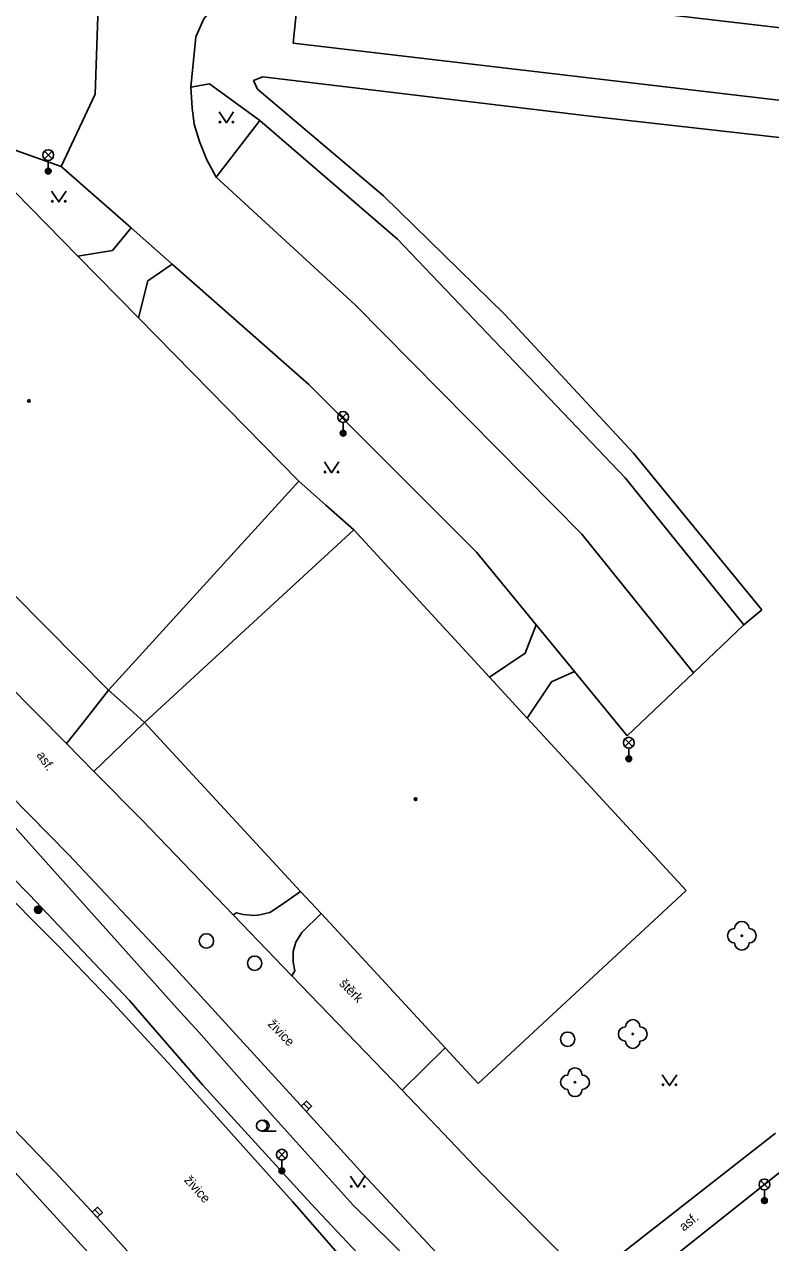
# Model space of a CAD drawing. Extents: x -595546 to -593986, y -1160845 to -1159202.
# Drawn here: x -594277.4 to -594225.5, y -1160528.2 to -1160443.6 of the extents above; entities that cross this region are included whole.
import ezdxf

# ---------------------------------------------------------------- set-up
doc = ezdxf.new("R2010")
doc.units = 0
for name, color, linetype in [('Level 22', 7, 'Continuous'), ('Level 25', 7, 'Continuous'), ('Level 27', 7, 'Continuous'), ('Level 33', 7, 'Continuous'), ('Level 36', 7, 'Continuous'), ('Level 39', 7, 'Continuous'), ('Specificka linie pasportu komunikaci', 7, 'Continuous'), ('TM - budovy zdene_ betonove - VP', 7, 'Continuous'), ('TM - chodniky - VP', 7, 'Continuous'), ('TM - hranice souvisleho porostu (skupiny stromu_ kere)', 7, 'Continuous'), ('TM - komunikace - VP', 7, 'Continuous'), ('TM - popis povrchu', 7, 'Continuous'), ('TM - rozhrani ploch obecne - VP', 7, 'Continuous')]:
    doc.layers.add(name, color=color, linetype=linetype)

msp = doc.modelspace()

# ---------------------------------------------------------------- linework, layer by layer
at = {"layer": 'Level 22'}
for centre in [(-594227.52, -1160506.9), (-594235.1, -1160513.73), (-594239.12, -1160517.08)]:
    msp.add_circle(centre, 0.05, dxfattribs=at)
for centre, start, end in [((-594228.02, -1160506.9), 90, 270), ((-594227.52, -1160506.4), 0, 180), ((-594227.02, -1160506.9), 270, 90), ((-594227.52, -1160507.4), 180, 0), ((-594235.6, -1160513.73), 90, 270), ((-594235.1, -1160513.23), 0, 180), ((-594234.6, -1160513.73), 270, 90), ((-594235.1, -1160514.23), 180, 0), ((-594239.62, -1160517.08), 90, 270), ((-594239.12, -1160516.58), 0, 180), ((-594238.62, -1160517.08), 270, 90), ((-594239.12, -1160517.58), 180, 0)]:
    msp.add_arc(centre, 0.5, start, end, dxfattribs=at)
at = {"layer": 'Level 25'}
for radius in [0.25, 0.2, 0.15, 0.1, 0.05]:
    msp.add_circle((-594276.44, -1160505.09), radius, dxfattribs=at)
at = {"layer": 'Level 27'}
for p, q in [((-594257.965, -1160518.571), (-594257.615, -1160518.929)), ((-594272.492, -1160525.939), (-594272.148, -1160526.301))]:
    msp.add_line(p, q, dxfattribs=at)
for points in [[(-594258.144, -1160518.746), (-594257.794, -1160519.104), (-594257.436, -1160518.754), (-594257.786, -1160518.396)], [(-594272.673, -1160526.111), (-594272.329, -1160526.473), (-594271.967, -1160526.129), (-594272.311, -1160525.767)]]:
    msp.add_lwpolyline(points, close=True, dxfattribs=at)
for centre in [(-594264.74, -1160507.26), (-594261.39, -1160508.81), (-594239.63, -1160514.09)]:
    msp.add_circle(centre, 0.5, dxfattribs=at)
at = {"layer": 'Level 33'}
for p, q in [((-594276.005, -1160452.91), (-594275.475, -1160452.38)), ((-594276.005, -1160452.38), (-594275.475, -1160452.91)), ((-594275.74, -1160453.02), (-594275.74, -1160453.77)), ((-594255.505, -1160471.11), (-594254.975, -1160470.58)), ((-594255.505, -1160470.58), (-594254.975, -1160471.11)), ((-594255.24, -1160471.22), (-594255.24, -1160471.97)), ((-594235.645, -1160493.75), (-594235.115, -1160493.22)), ((-594235.645, -1160493.22), (-594235.115, -1160493.75)), ((-594235.38, -1160493.86), (-594235.38, -1160494.61)), ((-594259.765, -1160522.38), (-594259.235, -1160521.85)), ((-594259.765, -1160521.85), (-594259.235, -1160522.38)), ((-594259.5, -1160522.49), (-594259.5, -1160523.24)), ((-594226.215, -1160524.45), (-594225.685, -1160523.92)), ((-594226.215, -1160523.92), (-594225.685, -1160524.45)), ((-594225.95, -1160524.56), (-594225.95, -1160525.31))]:
    msp.add_line(p, q, dxfattribs=at)
for centre, radius in [((-594275.74, -1160452.645), 0.375), ((-594275.74, -1160453.77), 0.2), ((-594275.74, -1160453.77), 0.145), ((-594275.74, -1160453.77), 0.0876), ((-594255.24, -1160470.845), 0.375), ((-594255.24, -1160471.97), 0.2), ((-594255.24, -1160471.97), 0.145), ((-594255.24, -1160471.97), 0.0876), ((-594235.38, -1160493.485), 0.375), ((-594235.38, -1160494.61), 0.2), ((-594235.38, -1160494.61), 0.145), ((-594235.38, -1160494.61), 0.0876), ((-594259.5, -1160522.115), 0.375), ((-594259.5, -1160523.24), 0.2), ((-594259.5, -1160523.24), 0.145), ((-594259.5, -1160523.24), 0.0876), ((-594225.95, -1160524.185), 0.375), ((-594225.95, -1160525.31), 0.2), ((-594225.95, -1160525.31), 0.145), ((-594225.95, -1160525.31), 0.0876)]:
    msp.add_circle(centre, radius, dxfattribs=at)
at = {"layer": 'Level 36'}
msp.add_line((-594260.89, -1160520.475), (-594259.89, -1160520.475), dxfattribs=at)
for points in [[(-594263.85, -1160449.65), (-594263.35, -1160450.4), (-594262.85, -1160449.65)], [(-594275.5, -1160455.15), (-594275, -1160455.9), (-594274.5, -1160455.15)], [(-594256.54, -1160473.97), (-594256.04, -1160474.72), (-594255.54, -1160473.97)], [(-594233.05, -1160516.56), (-594232.55, -1160517.31), (-594232.05, -1160516.56)], [(-594254.72, -1160523.62), (-594254.22, -1160524.37), (-594253.72, -1160523.62)]]:
    msp.add_lwpolyline(points, dxfattribs=at)
for centre, radius in [((-594263.8, -1160450.35), 0.05), ((-594262.901, -1160450.35), 0.05), ((-594275.45, -1160455.85), 0.05), ((-594274.551, -1160455.85), 0.05), ((-594256.49, -1160474.67), 0.05), ((-594255.591, -1160474.67), 0.05), ((-594233, -1160517.26), 0.05), ((-594232.101, -1160517.26), 0.05), ((-594260.89, -1160520.1), 0.375), ((-594254.67, -1160524.32), 0.05), ((-594253.771, -1160524.32), 0.05)]:
    msp.add_circle(centre, radius, dxfattribs=at)
msp.add_arc((-594260.765, -1160520.1), 0.375, 260.40593, 99.59407, dxfattribs=at)
at = {"layer": 'Level 39'}
for centre, radius in [((-594277.08, -1160469.73), 0.09), ((-594277.08, -1160469.73), 0.0398), ((-594250.2, -1160497.41), 0.09), ((-594250.2, -1160497.41), 0.0398)]:
    msp.add_circle(centre, radius, dxfattribs=at)
at = {"layer": 'Specificka linie pasportu komunikaci'}
for points in [[(-594215.69, -1160444.87), (-594258.21, -1160439.89)], [(-594264.06, -1160454.18), (-594254.397, -1160463.041), (-594238.65, -1160479), (-594230.88, -1160488.62)], [(-594274.48, -1160493.55), (-594273.36, -1160492.14), (-594271.54, -1160489.84)], [(-594272.56, -1160495.49), (-594271.26, -1160494.23), (-594269.05, -1160492.08)], [(-594262.88, -1160505.45), (-594262.65, -1160505.31), (-594262.18, -1160505.42), (-594261.4, -1160505.49), (-594261.03, -1160505.45), (-594260.33, -1160505.29), (-594259.59, -1160504.8), (-594258.19, -1160503.82)], [(-594256.77, -1160505.36), (-594258.12, -1160506.67), (-594258.52, -1160507.34), (-594258.71, -1160508), (-594258.7, -1160508.74), (-594258.59, -1160509.34), (-594258.8, -1160509.68)]]:
    msp.add_lwpolyline(points, dxfattribs=at)
at = {"layer": 'TM - budovy zdene_ betonove - VP'}
for points in [[(-594282.43, -1160450.76), (-594273.67, -1160459.67)], [(-594273.67, -1160459.67), (-594269.47, -1160463.95)], [(-594269.47, -1160463.95), (-594258.31, -1160475.3)], [(-594258.31, -1160475.3), (-594271.54, -1160489.84)], [(-594271.54, -1160489.84), (-594282.56, -1160478.74)], [(-594269.05, -1160492.08), (-594254.5, -1160478.7)], [(-594254.5, -1160478.7), (-594245.06, -1160488.93)], [(-594245.06, -1160488.93), (-594242.44, -1160491.77)], [(-594258.19, -1160503.82), (-594269.05, -1160492.08)], [(-594242.44, -1160491.77), (-594231.39, -1160503.75)], [(-594256.77, -1160505.36), (-594258.19, -1160503.82)], [(-594231.39, -1160503.75), (-594245.86, -1160517.16)], [(-594256.15, -1160506.03), (-594256.77, -1160505.36)], [(-594248.15, -1160514.68), (-594256.15, -1160506.03)], [(-594245.86, -1160517.16), (-594248.15, -1160514.68)]]:
    msp.add_lwpolyline(points, dxfattribs=at)
at = {"layer": 'TM - chodniky - VP'}
for points in [[(-594261.48, -1160447.46), (-594260.83, -1160447.21)], [(-594260.83, -1160447.21), (-594238.06, -1160449.95)], [(-594264.52, -1160447.69), (-594265.82, -1160447.93)], [(-594261.03, -1160450.25), (-594264.52, -1160447.69)], [(-594261.19, -1160448.07), (-594261.48, -1160447.46)], [(-594252.44, -1160455.48), (-594261.19, -1160448.07)], [(-594238.06, -1160449.95), (-594217.1, -1160452.3)], [(-594244, -1160463.73), (-594252.44, -1160455.48)], [(-594273.67, -1160459.67), (-594271.28, -1160459.27), (-594269.98, -1160457.71)], [(-594267.13, -1160460.22), (-594268.81, -1160461.39), (-594269.47, -1160463.95)], [(-594235.05, -1160473.37), (-594244, -1160463.73)], [(-594226.12, -1160484.24), (-594235.05, -1160473.37)], [(-594227.37, -1160485.29), (-594226.12, -1160484.24)], [(-594241.81, -1160485.3), (-594242.59, -1160487.27), (-594245.06, -1160488.93)], [(-594242.44, -1160491.77), (-594240.75, -1160489.25), (-594239.15, -1160488.54)], [(-594268.1, -1160534.24), (-594278.05, -1160523.34), (-594289.28, -1160511.58), (-594291.25, -1160509.68)], [(-594225.18, -1160520.63), (-594236.68, -1160529.6)], [(-594224.13, -1160522.75), (-594235.1, -1160531.47)]]:
    msp.add_lwpolyline(points, dxfattribs=at)
at = {"layer": 'TM - hranice souvisleho porostu (skupiny stromu_ kere)'}
for points in [[(-594265.28, -1160513.61), (-594266.77, -1160511.95)], [(-594268.3, -1160513.46), (-594264.98, -1160517.29)], [(-594257.48, -1160525.52), (-594248.45, -1160535.13), (-594247.25, -1160533.76), (-594247.8, -1160532.25), (-594254.55, -1160525.62), (-594260.16, -1160519.37), (-594265.28, -1160513.61)], [(-594264.98, -1160517.29), (-594257.48, -1160525.52)]]:
    msp.add_lwpolyline(points, dxfattribs=at)
at = {"layer": 'TM - komunikace - VP'}
for points in [[(-594265.48, -1160444.43), (-594264.92, -1160443.18), (-594264.1, -1160442.19), (-594263.28, -1160441.37), (-594262.19, -1160440.62), (-594260.76, -1160440.04)], [(-594258.21, -1160439.89), (-594258.7, -1160444.87)], [(-594272.3, -1160442.98), (-594272.48, -1160448.41)], [(-594265.82, -1160447.93), (-594265.48, -1160444.43)], [(-594258.7, -1160444.87), (-594216.46, -1160449.82)], [(-594264.06, -1160454.18), (-594264.71, -1160452.98), (-594265.23, -1160451.71), (-594265.6, -1160450.49), (-594265.74, -1160449.36), (-594265.82, -1160447.93)], [(-594272.48, -1160448.41), (-594274.84, -1160453.43)], [(-594261.03, -1160450.25), (-594264.06, -1160454.18)], [(-594251.46, -1160458.49), (-594261.03, -1160450.25)], [(-594274.84, -1160453.43), (-594269.98, -1160457.71)], [(-594269.98, -1160457.71), (-594267.13, -1160460.22)], [(-594235.62, -1160475.07), (-594251.46, -1160458.49)], [(-594267.13, -1160460.22), (-594257.63, -1160468.59)], [(-594257.63, -1160468.59), (-594245.97, -1160480.23)], [(-594227.37, -1160485.29), (-594235.62, -1160475.07)], [(-594298.71, -1160476.65), (-594298.78, -1160477.24), (-594298.76, -1160477.77), (-594298.66, -1160478.37), (-594298.4, -1160478.93), (-594298.11, -1160479.41), (-594297.58, -1160479.94), (-594296.18, -1160481.06), (-594292.62, -1160484.07), (-594286.18, -1160489.82), (-594278.44, -1160497.08), (-594274.3, -1160501.28)], [(-594245.97, -1160480.23), (-594241.81, -1160485.3)], [(-594261.79, -1160521.99), (-594267.42, -1160515.7), (-594271.48, -1160511.3), (-594274.95, -1160507.69), (-594279.88, -1160502.75), (-594284.11, -1160498.5), (-594288.45, -1160494.36), (-594295.24, -1160488.53), (-594300.78, -1160483.83)], [(-594284.41, -1160483.67), (-594280.87, -1160487.09), (-594274.48, -1160493.55)], [(-594241.81, -1160485.3), (-594239.15, -1160488.54)], [(-594230.88, -1160488.62), (-594227.37, -1160485.29)], [(-594239.15, -1160488.54), (-594235.49, -1160493)], [(-594235.49, -1160493), (-594230.88, -1160488.62)], [(-594274.48, -1160493.55), (-594272.56, -1160495.49)], [(-594272.56, -1160495.49), (-594269.19, -1160498.9), (-594262.88, -1160505.45)], [(-594253.56, -1160523.78), (-594257.98, -1160518.94), (-594267.38, -1160508.64), (-594274.3, -1160501.28)], [(-594262.88, -1160505.45), (-594258.8, -1160509.68)], [(-594271.06, -1160527.9), (-594272.5, -1160526.3), (-594275.29, -1160523.3), (-594288.4, -1160509.68)], [(-594258.8, -1160509.68), (-594251.14, -1160517.63)], [(-594251.14, -1160517.63), (-594248.26, -1160520.65)], [(-594248.26, -1160520.65), (-594245.63, -1160523.41), (-594239.23, -1160529.88), (-594238.14, -1160530.74)], [(-594249.19, -1160536.43), (-594251.55, -1160533.63), (-594258.76, -1160525.37), (-594261.79, -1160521.99)], [(-594244.05, -1160533.74), (-594248.77, -1160528.92), (-594252.9, -1160524.5), (-594253.56, -1160523.78)], [(-594265.53, -1160534.28), (-594266.29, -1160533.2), (-594271.06, -1160527.9)]]:
    msp.add_lwpolyline(points, dxfattribs=at)
at = {"layer": 'TM - rozhrani ploch obecne - VP'}
for points in [[(-594274.84, -1160453.43), (-594282.43, -1160450.76)], [(-594256.44, -1160476.97), (-594258.31, -1160475.3)], [(-594254.5, -1160478.7), (-594256.44, -1160476.97)], [(-594266.77, -1160511.95), (-594280.68, -1160496.45), (-594288.9, -1160488.44), (-594297.66, -1160480.5)], [(-594294.05, -1160487.4), (-594284.88, -1160496.11), (-594277.05, -1160504.05), (-594270.09, -1160511.41), (-594268.3, -1160513.46)], [(-594271.54, -1160489.84), (-594270.33, -1160490.93)], [(-594270.33, -1160490.93), (-594269.05, -1160492.08)], [(-594251.14, -1160517.63), (-594248.15, -1160514.68)]]:
    msp.add_lwpolyline(points, dxfattribs=at)

# ---------------------------------------------------------------- texts
at = {"layer": 'TM - popis povrchu'}
for s, rotation, p in [('asf.', 304.59, (-594276.58, -1160494.35)), ('štěrk', 314.67992, (-594255.56, -1160510.27)), ('živice', 314, (-594260.52, -1160513.08)), ('živice', 311.92998, (-594266.33, -1160523.92)), ('asf.', 38.89391, (-594231.55, -1160527.47))]:
    msp.add_text(s, height=0.65, rotation=rotation, dxfattribs=at).set_placement(p)

doc.saveas('drawing.dxf')
